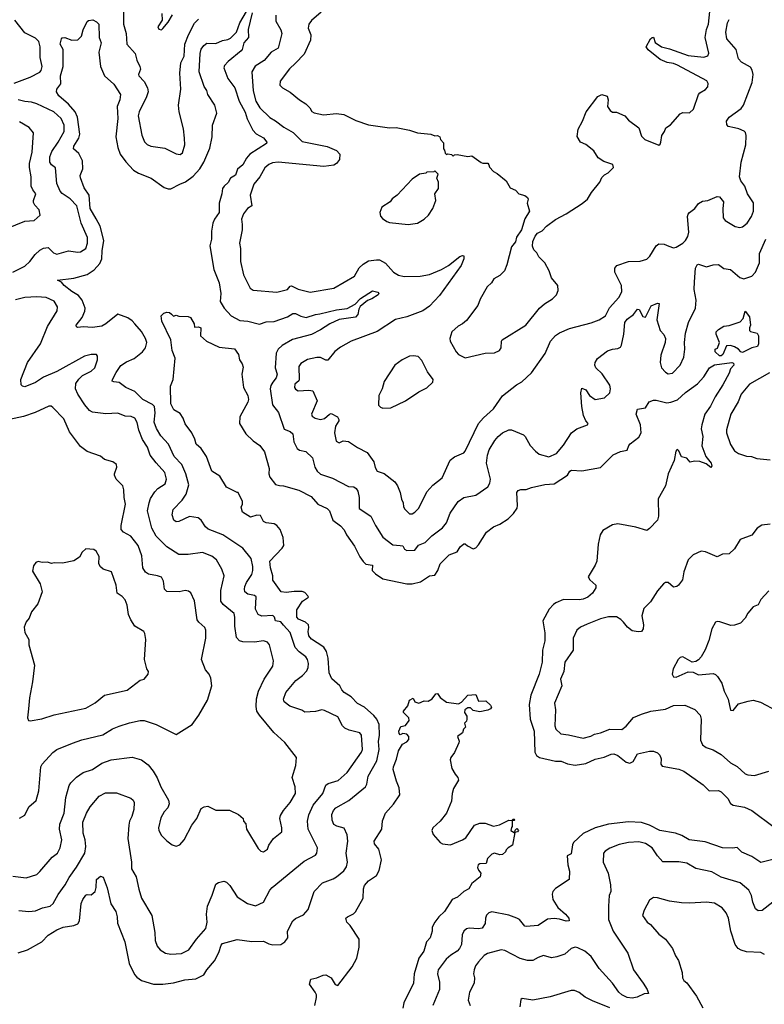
# Model space of a CAD drawing. Extents: x 1678431 to 1860718, y 384618 to 522882.
# Tile 431 of 473: x 1812176 to 1817790, y 466874 to 474299. Entities that reach past the tile are written whole.
import ezdxf

# ---------------------------------------------------------------- set-up
doc = ezdxf.new("R2010")
doc.units = 0

msp = doc.modelspace()

# ---------------------------------------------------------------- linework, layer by layer
at = {"layer": '0CON10XD'}
for points in [[(1813628.3, 467698.3), (1813655, 467781.2), (1813675, 467794), (1813715, 467803.3), (1813735, 467796.2), (1813760.3, 467770.3), (1813815, 467686), (1813894.3, 467634.3), (1813955, 467615.7), (1814015, 467643.8), (1814060.8, 467735), (1814080, 467755), (1814320.8, 467955), (1814405, 468000), (1814417, 468013), (1814422, 468055), (1814351.5, 468195), (1814346.7, 468255), (1814356.7, 468303.3), (1814389.6, 468375), (1814461.1, 468465), (1814483.2, 468526.8), (1814501.3, 468538.7), (1814577.2, 468562.8), (1814645, 468622.9), (1814753.6, 468775), (1814759.6, 468795), (1814754.2, 468905), (1814741.7, 468921.7), (1814661.1, 468941.1), (1814627.4, 468957.4), (1814610.8, 468975), (1814575, 469043.3), (1814475, 469090), (1814455, 469093.8), (1814405, 469081.2), (1814325, 469076.7), (1814302.5, 469092.5), (1814213.8, 469123.8), (1814169.2, 469155), (1814164.4, 469175), (1814182.2, 469225), (1814256.9, 469315), (1814308.1, 469355), (1814339.8, 469390.2), (1814351.5, 469415), (1814353.6, 469445), (1814346.5, 469475), (1814334.4, 469495), (1814282.6, 469532.6), (1814252.2, 469565), (1814215, 469678.6), (1814165, 469734.5), (1814145, 469759.5), (1814105.6, 469765.6), (1814096.4, 469795), (1814085, 469805.4), (1814002.2, 469802.2), (1813975, 469813.1), (1813954.7, 469854.7), (1813957.7, 469947.7), (1813945, 469957.9), (1813895, 469967.1), (1813874, 469984), (1813869.6, 470005), (1813873.8, 470025), (1813886.2, 470055), (1813925.4, 470115), (1813933.8, 470145), (1813933.8, 470175), (1813921.5, 470235), (1813859.4, 470315), (1813708.6, 470415), (1813597.4, 470457.4), (1813576.5, 470475), (1813543.1, 470525), (1813522.6, 470542.6), (1813455, 470552.7), (1813375, 470514.5), (1813355, 470513.5), (1813338.1, 470525), (1813325.4, 470565), (1813333.2, 470605), (1813401.1, 470675), (1813431.7, 470721.7), (1813450.7, 470790.7), (1813428.2, 470875), (1813398.9, 470945), (1813341.5, 471005), (1813298.8, 471098.8), (1813240.3, 471160.3), (1813207.4, 471217.4), (1813189.5, 471265), (1813197.8, 471335), (1813191.7, 471381.7), (1813177.5, 471397.5), (1813104, 471434), (1813045, 471496.5), (1812976.2, 471525), (1812925, 471564), (1812885, 471568), (1812874.3, 471574.3), (1812874.4, 471585), (1812902.4, 471637.6), (1812939.5, 471690.5), (1812980.9, 471719.1), (1813039.2, 471745), (1813101.9, 471795), (1813124.4, 471825), (1813133.3, 471865), (1813125.5, 471895), (1813095, 471948.6), (1813043.1, 472005), (1813025, 472027.1), (1812991.1, 472051.1), (1812915, 472078), (1812824.4, 472005), (1812795, 471988.4), (1812725, 471978.8), (1812655, 471982.9), (1812615, 471978.8), (1812605, 471983.3), (1812602, 471995), (1812647.3, 472052.7), (1812668.1, 472101.9), (1812668.5, 472125), (1812647.9, 472185), (1812619.3, 472219.3), (1812569.2, 472249.2), (1812511.4, 472295), (1812490.8, 472320.8), (1812460, 472335), (1812585, 472350.4), (1812685, 472378.8), (1812738.1, 472411.9), (1812779.7, 472460.3), (1812795.3, 472494.7), (1812796.4, 472555), (1812810.6, 472635), (1812782, 472742), (1812753.6, 472796.4), (1812706.5, 472875), (1812699.7, 472975), (1812660.8, 473030.9), (1812633.6, 473106.4), (1812632.9, 473125), (1812652.9, 473175), (1812648.2, 473235), (1812621.4, 473291.4), (1812582.5, 473325), (1812583.8, 473345), (1812622.5, 473405), (1812630.4, 473435), (1812612.9, 473565), (1812592.9, 473605), (1812543, 473663), (1812472, 473725), (1812453.9, 473756.1), (1812456.7, 473775), (1812485.4, 473814.6), (1812483.5, 473875), (1812504.4, 473945), (1812503.3, 474075), (1812480, 474115), (1812490, 474155), (1812496.7, 474163.3), (1812515, 474163.8), (1812570, 474145), (1812615, 474146.2), (1812640.8, 474175), (1812653.3, 474223.3), (1812683.3, 474285), (1812695, 474293.3), (1812727, 474297), (1812755, 474282.5), (1812772.5, 474265), (1812776, 474165), (1812790.8, 474125), (1812772.5, 474055), (1812784.4, 473945), (1812815.6, 473875), (1812885, 473812.5), (1812935.5, 473735), (1812931.3, 473695), (1812911.8, 473645), (1812915.4, 473555), (1812899.5, 473415), (1812915.4, 473335), (1812932.9, 473285), (1812975, 473227.5), (1813035, 473163.3), (1813071.5, 473141.5), (1813166.2, 473105), (1813265, 473033.5), (1813295, 473022.7), (1813315, 473022.7), (1813382.2, 473057.8), (1813425, 473076.4), (1813485, 473118.2), (1813533.2, 473175), (1813564.1, 473225), (1813610.4, 473329.6), (1813626.5, 473415), (1813629.4, 473505), (1813661.2, 473595), (1813647.7, 473655), (1813595.6, 473735), (1813587.1, 473765), (1813567.1, 473795), (1813528.5, 473905), (1813536.6, 474045), (1813545, 474075.8), (1813565, 474104.2), (1813587.9, 474122.1), (1813655, 474118.5), (1813705, 474142.9), (1813745, 474148.9), (1813765, 474160.6), (1813810, 474205), (1813835, 474275.8), (1813885, 474361.2)], [(1812959.6, 474355), (1812959.1, 474265), (1812977.9, 474195), (1812984.2, 474115), (1813047.5, 474045), (1813060, 473995), (1813082.5, 473945), (1813086, 473925), (1813071.2, 473885), (1813073.8, 473875), (1813113.8, 473833.8), (1813140.6, 473785), (1813143.3, 473755), (1813132.3, 473717.7), (1813075.5, 473605), (1813068.9, 473575), (1813097.4, 473427.4), (1813117.9, 473377.9), (1813137.9, 473357.9), (1813165, 473345.8), (1813270.5, 473330.5), (1813355, 473288.8), (1813385, 473283.8), (1813403.3, 473295), (1813420, 473355), (1813418.6, 473405), (1813411.4, 473475), (1813377.8, 473605), (1813374.4, 473655), (1813390, 473775), (1813384.4, 473895), (1813390.6, 473975), (1813415.3, 474024.7), (1813421.8, 474115), (1813447.5, 474185), (1813495, 474272.9), (1813525, 474302.2)], [(1813247.5, 474345), (1813250, 474295), (1813217.5, 474245), (1813225, 474227.5), (1813245, 474222.5), (1813255, 474232.5), (1813295, 474280), (1813327.1, 474335)], [(1813928.3, 474351.7), (1813898.6, 474225), (1813900, 474165), (1813865.6, 474125), (1813854.4, 474075.6), (1813846.9, 474065), (1813747.5, 473985), (1813721.2, 473955), (1813716, 473935), (1813745.5, 473855), (1813796.7, 473785), (1813830.2, 473685), (1813875, 473601.5), (1813891.2, 473551.2), (1813933.5, 473465), (1813958.5, 473438.5), (1814015, 473407.8), (1814039.2, 473375), (1814035.5, 473364.5), (1813910, 473285), (1813885.3, 473254.7), (1813859.1, 473205), (1813817.7, 473172.3), (1813802.3, 473127.7), (1813766.5, 473105), (1813748.3, 473071.7), (1813717.5, 473045), (1813704.7, 473025.3), (1813700.9, 472985), (1813680, 472915), (1813678.9, 472845), (1813643.6, 472795), (1813631.1, 472765), (1813621.8, 472705), (1813622.2, 472645), (1813608.5, 472595), (1813638.9, 472415), (1813680.6, 472315), (1813692.7, 472235), (1813688.5, 472175), (1813717.3, 472125), (1813771.2, 472065), (1813835, 472032), (1813896.6, 472026.6), (1813985, 472002.9), (1814035, 472020.6), (1814095, 472023.3), (1814195, 472058.2), (1814235, 472084.6), (1814255, 472084.6), (1814295, 472064.6), (1814335, 472053.6), (1814405, 472075.9), (1814439.5, 472080.5), (1814565, 472111.6), (1814645, 472120.9), (1814705.4, 472154.6), (1814745, 472196.4), (1814835, 472255.8), (1814876.7, 472245), (1814883.3, 472235), (1814878.8, 472225), (1814831.2, 472195), (1814797.1, 472182.9), (1814743.5, 472136.5), (1814732.5, 472117.5), (1814724.5, 472075), (1814707.1, 472055), (1814585, 472039.5), (1814513.4, 472006.6), (1814445, 471960.9), (1814375, 471925.4), (1814233.3, 471886.7), (1814155, 471841.8), (1814125, 471814.3), (1814110.4, 471785), (1814103.1, 471675), (1814117.1, 471625), (1814110.3, 471599.7), (1814083.8, 471566.2), (1814070, 471540), (1814065.4, 471514.6), (1814081.1, 471395), (1814128, 471338), (1814171.1, 471211.1), (1814215, 471193.1), (1814234.3, 471175), (1814242.5, 471115), (1814267.1, 471065), (1814285, 471053.1), (1814333.2, 471043.2), (1814382.5, 470995), (1814401.2, 470925), (1814420, 470895), (1814445, 470871.1), (1814535, 470840.8), (1814655, 470779.2), (1814695, 470775.6), (1814712, 470765), (1814726, 470745), (1814735.7, 470695), (1814735, 470614), (1814824, 470555), (1814859.4, 470485), (1814915, 470397.5), (1814989.7, 470339.7), (1815043.4, 470333.4), (1815065, 470330.8), (1815076.9, 470306.9), (1815095, 470297.1), (1815155, 470298.6), (1815183.4, 470336.6), (1815234, 470356), (1815283.3, 470406.7), (1815365, 470467.1), (1815395, 470506), (1815422.5, 470577.5), (1815482, 470665), (1815525, 470696.7), (1815615.6, 470714.4), (1815705, 470776.2), (1815720.8, 470805), (1815725.9, 470834.1), (1815696.1, 470955), (1815701.8, 471015), (1815715.3, 471054.7), (1815757.3, 471125), (1815782.9, 471157.1), (1815815, 471183.5), (1815865, 471205.7), (1815885, 471206.9), (1815975, 471167.5), (1815988, 471155), (1816025, 471088.8), (1816064, 471045), (1816093.8, 471023.8), (1816165, 471003.5), (1816222.4, 471027.6), (1816275, 471091.4), (1816336, 471185), (1816376.9, 471213.1), (1816457.5, 471245), (1816462.5, 471255), (1816443.9, 471273.9), (1816427.1, 471315), (1816413.6, 471383.6), (1816405.6, 471485), (1816415, 471520), (1816445, 471508), (1816472.5, 471465), (1816515, 471435.8), (1816585, 471447.8), (1816625.4, 471484.6), (1816630.6, 471515), (1816624.3, 471544.3), (1816568.2, 471628.2), (1816521.1, 471675), (1816512.9, 471695), (1816513.6, 471715), (1816531.9, 471745), (1816608.8, 471801.2), (1816645, 471814.6), (1816685, 471818.6), (1816705, 471828.8), (1816714.5, 471845.5), (1816731.9, 471928.1), (1816738.8, 472015), (1816755, 472041.4), (1816802.9, 472077.1), (1816835, 472116), (1816846.2, 472115), (1816875, 472061.2), (1816895, 472056.7), (1816938.3, 472141.7), (1816985, 472162.5), (1816998.3, 472158.3), (1816980.5, 472035), (1817004.5, 471955), (1817031.9, 471925), (1817044.3, 471895), (1817042.9, 471865), (1817010.4, 471769.6), (1817004.6, 471714.6), (1817014.4, 471675), (1817045, 471640), (1817065, 471627.5), (1817097.3, 471632.7), (1817156.4, 471695), (1817182.2, 471755), (1817191.9, 471815), (1817188.9, 471865), (1817196.7, 471935), (1817218.9, 472015), (1817272.2, 472125), (1817276.7, 472185), (1817261.6, 472265), (1817262.6, 472322.6), (1817270.4, 472425), (1817285, 472451.4), (1817295, 472456.9), (1817355, 472436), (1817405, 472450), (1817445, 472453.3), (1817484.2, 472424.2), (1817535, 472414.3), (1817605, 472355.7), (1817635, 472344.4), (1817695, 472364.3), (1817725, 472396.2), (1817753.3, 472465), (1817752.8, 472537.2), (1817802.5, 472645)], [(1814106.6, 474333.4), (1814108.1, 474288.1), (1814143.9, 474223.9), (1814153.3, 474195), (1814125.6, 474085), (1814071.4, 474055), (1814019.5, 473990.5), (1813951.9, 473948.1), (1813925.6, 473905), (1813936.4, 473763.6), (1813956, 473686), (1813985.6, 473635), (1814061.4, 473561.4), (1814105, 473535.7), (1814167.6, 473487.6), (1814237.6, 473447.6), (1814305, 473381.5), (1814495, 473341.8), (1814563.3, 473313.3), (1814590, 473285), (1814588.2, 473245), (1814565.5, 473215), (1814545, 473202.3), (1814468.3, 473191.7), (1814125, 473225.5), (1814081.4, 473218.6), (1814055, 473206.9), (1814025, 473182.5), (1813987.5, 473115), (1813941.6, 473058.4), (1813913.1, 472975), (1813927.3, 472895), (1813894, 472876), (1813864.4, 472835), (1813849.4, 472795), (1813854.4, 472754.4), (1813852.9, 472715), (1813833.2, 472613.2), (1813841.4, 472575), (1813841.4, 472475), (1813862.5, 472375), (1813912.9, 472275), (1813935, 472259.4), (1814115, 472245.5), (1814194.4, 472265.6), (1814215, 472290), (1814225, 472291.9), (1814275, 472268.1), (1814365, 472245.7), (1814545, 472274.4), (1814700.8, 472365), (1814735, 472428.6), (1814765, 472456.4), (1814805, 472480), (1814865, 472489.5), (1814887.6, 472487.6), (1814935, 472464.4), (1814995, 472395.6), (1815032, 472372), (1815075, 472363.1), (1815195, 472364.6), (1815265, 472377.1), (1815355, 472414.4), (1815409.2, 472445), (1815495, 472512.5), (1815515, 472520), (1815525, 472517.5), (1815525.7, 472495), (1815505.6, 472445), (1815340.9, 472219.1), (1815265, 472139.4), (1815215, 472104.4), (1815095, 472059.4), (1815010.6, 472039.4), (1814872, 471948), (1814675.5, 471874.5), (1814595, 471830), (1814552.8, 471797.2), (1814499.1, 471730.9), (1814485, 471731.2), (1814445, 471750.9), (1814415, 471752.2), (1814345, 471735.7), (1814295, 471707.5), (1814280.6, 471685), (1814283.5, 471585), (1814280, 471575), (1814249.5, 471550.5), (1814247.8, 471525), (1814255, 471512.9), (1814275, 471500.6), (1814355, 471506.5), (1814385, 471500), (1814419.5, 471425), (1814375.7, 471325), (1814380, 471310), (1814404.7, 471294.7), (1814445, 471285.4), (1814475, 471291.8), (1814512.9, 471325), (1814525, 471328.5), (1814572.9, 471305), (1814583.3, 471285), (1814582.2, 471275), (1814557.1, 471235), (1814550, 471185), (1814562.1, 471122.1), (1814585, 471108), (1814615, 471122.9), (1814655, 471118.6), (1814722.6, 471072.6), (1814796.7, 471035), (1814847.1, 470965), (1814855, 470922.5), (1814871.2, 470895), (1814925, 470876.7), (1815004.3, 470814.3), (1815024.5, 470784.5), (1815045, 470733.3), (1815053.8, 470683.8), (1815068.1, 470655), (1815070, 470625), (1815079.2, 470609.2), (1815115, 470573.8), (1815135, 470574), (1815155, 470586), (1815185, 470616.7), (1815245, 470738.8), (1815291.1, 470788.9), (1815360.8, 470845), (1815421.7, 470978.3), (1815455, 471004), (1815525, 471033.8), (1815535.5, 471044.5), (1815635.8, 471255), (1815672.8, 471297.2), (1815748, 471365), (1815816.7, 471463.3), (1815921.2, 471545), (1815961.7, 471568.3), (1816034, 471635), (1816138.3, 471781.7), (1816177.1, 471875), (1816215, 471917.1), (1816245, 471936.9), (1816320.2, 471969.8), (1816485, 472013.1), (1816545, 472036.5), (1816592.2, 472065), (1816623.7, 472126.3), (1816692.2, 472205), (1816715, 472247.5), (1816712.9, 472295), (1816664.2, 472395.8), (1816664.3, 472425), (1816678.8, 472445), (1816765, 472476.9), (1816855, 472478.1), (1816905, 472494.2), (1816928, 472515), (1816975, 472593.3), (1816995, 472608), (1817033.9, 472606.1), (1817071.2, 472591.2), (1817105, 472578.8), (1817125, 472584.2), (1817176.2, 472615), (1817196, 472635), (1817214, 472665), (1817222.3, 472697.7), (1817210, 472815), (1817215, 472832.5), (1817225, 472846.2), (1817267.5, 472875), (1817295, 472912.5), (1817325, 472930), (1817365, 472936.7), (1817435, 472966.7), (1817453, 472963), (1817483.3, 472925), (1817476.4, 472873.6), (1817480, 472805), (1817494.6, 472784.6), (1817570.7, 472740.7), (1817605, 472732.5), (1817625, 472738), (1817661.4, 472765), (1817693.1, 472815), (1817707.5, 472855), (1817708, 472918), (1817663.8, 472985), (1817644, 473045), (1817614, 473085), (1817604, 473115), (1817614.5, 473225.5), (1817650, 473355), (1817653.8, 473425), (1817648, 473448), (1817638.3, 473458.3), (1817597, 473477), (1817565, 473482.9), (1817518.8, 473495), (1817508.1, 473508.1), (1817504.4, 473535), (1817525, 473564.2), (1817615, 473630), (1817633.5, 473655), (1817697.9, 473825), (1817706.9, 473885), (1817699.1, 473919.1), (1817685, 473941.9), (1817619.1, 473979.1), (1817596, 474005), (1817577.1, 474075), (1817508.2, 474155), (1817501.1, 474205), (1817511.8, 474275), (1817525, 474300)], [(1814450, 474355), (1814376.8, 474293.2), (1814355.8, 474265), (1814350.6, 474235), (1814370, 474185), (1814367.5, 474145), (1814321.5, 474038.5), (1814255, 473971.5), (1814210.6, 473929.4), (1814140, 473835), (1814137.5, 473805), (1814156.2, 473785), (1814215, 473752.5), (1814285, 473694.5), (1814334.3, 473665), (1814364.2, 473635), (1814378.1, 473608.1), (1814395, 473595.8), (1814467.3, 473582.7), (1814565, 473592.9), (1814620, 473585), (1814709.7, 473539.7), (1814805, 473505.8), (1814965, 473484.2), (1815015, 473485.8), (1815115.6, 473465.6), (1815175, 473446.2), (1815275, 473436.7), (1815305, 473422.5), (1815325, 473426.7), (1815343.3, 473415), (1815347.5, 473395), (1815371.7, 473371.7), (1815372.5, 473325), (1815380, 473315), (1815383, 473293), (1815393, 473283), (1815405, 473287.5), (1815431.7, 473281.7), (1815445, 473270), (1815455, 473280), (1815475, 473282.5), (1815555, 473267.5), (1815585, 473272.5), (1815655, 473222.5), (1815667, 473217), (1815705, 473217.5), (1815712.5, 473205), (1815717.5, 473187.5), (1815747.5, 473155), (1815775, 473140), (1815843.3, 473085), (1815875, 473032.5), (1815915, 473012.5), (1815940, 472985), (1815985, 472973.3), (1816005, 472957.5), (1816008.8, 472945), (1816002.5, 472915), (1816018.8, 472855), (1815985, 472797.5), (1815960, 472715), (1815921.7, 472658.3), (1815913.3, 472625), (1815884.4, 472585.6), (1815848.3, 472451.7), (1815830, 472405), (1815795, 472370), (1815751.2, 472345), (1815732, 472315), (1815701.2, 472285), (1815647.3, 472192.7), (1815631.2, 472145), (1815545, 472030), (1815515, 472005.7), (1815481.1, 471988.9), (1815434.2, 471945), (1815418, 471895), (1815420.8, 471875), (1815466, 471795), (1815485, 471773.8), (1815508.3, 471761.7), (1815535, 471750), (1815685, 471783.8), (1815755, 471786.7), (1815792.5, 471805), (1815806.7, 471825), (1815807.5, 471875), (1815814.1, 471885.9), (1815991.2, 471995), (1816095, 472124), (1816132.7, 472157.3), (1816192.5, 472195), (1816222.5, 472225), (1816237, 472257), (1816233.3, 472295), (1816185, 472352.5), (1816168.8, 472405), (1816136, 472465), (1816090.5, 472510.5), (1816075, 472540), (1816051.2, 472565), (1816041.2, 472591.2), (1816044.2, 472625.8), (1816063, 472667), (1816080.9, 472689.1), (1816115, 472708), (1816148, 472742), (1816216.8, 472793.2), (1816295, 472834.2), (1816417.2, 472912.8), (1816456, 472945), (1816486, 472995), (1816548.8, 473075), (1816565, 473110), (1816585, 473130), (1816612.5, 473145), (1816653.3, 473185), (1816648.3, 473208.3), (1816580.5, 473230.5), (1816538.3, 473258.3), (1816505, 473310), (1816445, 473358.8), (1816405, 473376.7), (1816378.8, 473418.8), (1816387, 473473), (1816420, 473535), (1816446.4, 473603.6), (1816535, 473720), (1816565, 473736.2), (1816605, 473722.5), (1816613.3, 473695), (1816607.5, 473645), (1816627.5, 473615), (1816645, 473601.2), (1816675, 473601.2), (1816737.5, 473575), (1816765, 473541.2), (1816843, 473483), (1816865, 473420), (1816890, 473395), (1816995, 473352.5), (1817005, 473360), (1817010, 473375), (1817016.7, 473425), (1817037.5, 473455), (1817047, 473483), (1817083.9, 473506.1), (1817155, 473590), (1817175, 473598.8), (1817225, 473597.5), (1817257.5, 473625), (1817294, 473736)], [(1817294, 473736), (1817305, 473748.8), (1817346.8, 473773.2), (1817365, 473793.3), (1817367.3, 473817.3), (1817357.5, 473837.5), (1817136.3, 473956.3), (1817105, 473968.6), (1817056.8, 473976.8), (1817005, 473998), (1816915, 474072.5), (1816900, 474095), (1816932.5, 474155), (1816943.9, 474166.1), (1816955, 474167.5), (1816967, 474127), (1817014.2, 474094.2), (1817075, 474080), (1817215, 474028.1), (1817335, 474016.7), (1817365, 474026), (1817372.9, 474047.1), (1817343.5, 474165), (1817353.8, 474225), (1817369.5, 474265), (1817378.9, 474361.1)], [(1812135, 473820.4), (1812255, 473865.5), (1812326.5, 473903.5), (1812336.7, 473915), (1812344.5, 473945), (1812331.3, 474015), (1812330.8, 474095), (1812319.4, 474135), (1812295, 474160), (1812215, 474199.2), (1812138.9, 474295)], [(1812124.7, 472395.3), (1812215, 472440.9), (1812251.1, 472475), (1812292.3, 472527.7), (1812328, 472562), (1812355, 472577.5), (1812390.3, 472580.3), (1812431.9, 472541.9), (1812455, 472531.5), (1812545, 472556.1), (1812615, 472545.5), (1812635, 472548.2), (1812673.3, 472575), (1812687.6, 472615), (1812686.7, 472656.7), (1812640, 472765), (1812606.2, 472895), (1812557.6, 472947.6), (1812495, 472989.2), (1812480.8, 473005), (1812454.6, 473065), (1812445, 473183.3), (1812415, 473205.8), (1812402.2, 473225), (1812403.5, 473265), (1812417.1, 473305), (1812466.8, 473375), (1812510.8, 473455), (1812511.1, 473505), (1812487.9, 473555), (1812433.1, 473605), (1812305, 473664.7), (1812265, 473677.6), (1812215, 473682.3), (1812165, 473695.3)], [(1812079.2, 472725), (1812215, 472780), (1812285, 472784.2), (1812331.2, 472825), (1812323.8, 472865), (1812290.5, 472900.5), (1812280.9, 472920.9), (1812280, 472935), (1812297.1, 472985), (1812274.4, 473015), (1812261.2, 473045), (1812261.8, 473115), (1812248.9, 473185), (1812250.4, 473215), (1812270.9, 473299.1), (1812280.8, 473445), (1812246.2, 473485), (1812175, 473529.2)], [(1815105, 472756), (1815175, 472764.2), (1815225, 472793.8), (1815258, 472825), (1815290, 472875), (1815313.3, 472935), (1815306.7, 472985), (1815332.5, 473025), (1815332.5, 473075), (1815320, 473105), (1815330, 473135), (1815305, 473160), (1815297.5, 473152.5), (1815245, 473150), (1815237, 473143), (1815190, 473135), (1815135, 473097.5), (1815022.5, 472975), (1814985, 472947.5), (1814970, 472925), (1814907.5, 472885), (1814892.5, 472845), (1814896.4, 472816.4), (1814910.7, 472800.7), (1814945, 472776.7), (1814965, 472770), (1815105, 472756)], [(1812125, 467840), (1812225, 467829.2), (1812305, 467852), (1812328.8, 467875), (1812421.4, 467985), (1812460, 468015), (1812482.2, 468055), (1812494.5, 468115), (1812476.5, 468195), (1812477.6, 468232.4), (1812510, 468315), (1812524.4, 468435), (1812548.6, 468525), (1812560.8, 468545), (1812604, 468586), (1812655, 468622.5), (1812723.8, 468645), (1812795, 468691.9), (1812865, 468717.1), (1813025, 468737.5), (1813095, 468717.1), (1813145, 468680), (1813181.7, 468631.7), (1813211.4, 468581.4), (1813239.4, 468515), (1813298.9, 468415), (1813302.5, 468385), (1813293.7, 468356.3), (1813265.6, 468325), (1813238.9, 468281.1), (1813223.1, 468205), (1813224.3, 468185), (1813245, 468146.2), (1813285, 468107.1), (1813325, 468077.1), (1813355, 468068.1), (1813384.3, 468075.7), (1813415.8, 468115), (1813472.5, 468225), (1813511.4, 468275), (1813545, 468350), (1813565.9, 468364.1), (1813595, 468368.1), (1813655, 468337.5), (1813758.3, 468338.3), (1813826.4, 468306.4), (1813860, 468275), (1813863.3, 468255), (1813880, 468235), (1813886.2, 468195), (1813975, 468048.8), (1813995, 468028.8), (1814015, 468024), (1814044, 468045), (1814054.5, 468075.5), (1814090, 468125), (1814152, 468175), (1814153.3, 468205), (1814138.2, 468275), (1814141.4, 468298.6), (1814165, 468335.8), (1814215.6, 468395), (1814254.4, 468465), (1814253.3, 468513.3), (1814230, 468585), (1814258, 468675), (1814262, 468735), (1814175, 468849.2), (1814093.1, 468923.1), (1813984.1, 469054.1), (1813964.4, 469085), (1813959.3, 469119.3), (1813962.2, 469177.8), (1813977.3, 469235), (1814018.1, 469325), (1814084.3, 469425), (1814090.6, 469465), (1814058.1, 469585), (1814045, 469606), (1814015, 469615.6), (1813945, 469604.6), (1813858.3, 469608.3), (1813832, 469615), (1813810.6, 469640.6), (1813797.9, 469725), (1813798.5, 469795), (1813792.4, 469822.4), (1813710.5, 469890.5), (1813693.5, 469915), (1813691.8, 469995), (1813716.9, 470105), (1813699.4, 470155), (1813660, 470225), (1813625, 470253.1), (1813555, 470280.5), (1813445, 470265.6), (1813375, 470267.1), (1813284.6, 470324.6), (1813205, 470404.4), (1813172.7, 470465), (1813140, 470595), (1813151.5, 470655), (1813162.6, 470687.4), (1813195, 470740), (1813218, 470765), (1813271.9, 470798.1), (1813282.2, 470835), (1813271.1, 470885), (1813205, 470957.1), (1813158.9, 471015), (1813140.6, 471075), (1813102.8, 471132.8), (1813074.7, 471204.7), (1813062.2, 471262.2), (1813043.4, 471293.4), (1813016.7, 471306.7), (1812970.2, 471310.2), (1812915, 471332.9), (1812825, 471326.2), (1812725, 471338.6), (1812702.8, 471352.8), (1812666.9, 471395), (1812614.3, 471475), (1812596, 471515), (1812599.2, 471555), (1812621.4, 471588.6), (1812649.2, 471615), (1812715, 471649.5), (1812743.3, 471675), (1812763.1, 471735), (1812762, 471762), (1812755, 471773.3), (1812715, 471774.4), (1812665, 471761.1), (1812455, 471645.5), (1812355, 471602.5), (1812295, 471563.1), (1812215, 471531.2), (1812195.8, 471535.8), (1812185.7, 471545.7), (1812184.4, 471585), (1812235.6, 471715), (1812333.3, 471855), (1812385.3, 471984.7), (1812457.5, 472105), (1812461.1, 472135), (1812435, 472176.7), (1812375, 472203.8), (1812305, 472209.6), (1812215, 472203.8), (1812145, 472187.9)], [(1812165, 467262.9), (1812235, 467284.3), (1812342, 467345), (1812391.4, 467395), (1812455, 467435.6), (1812503.7, 467456.3), (1812585, 467468.6), (1812615, 467482), (1812626.5, 467505), (1812639.2, 467635), (1812650.8, 467665), (1812675, 467696.7), (1812685, 467702.5), (1812715, 467700), (1812745, 467723.8), (1812753.1, 467755), (1812754.2, 467815), (1812785, 467840), (1812805, 467832.5), (1812835, 467752.5), (1812862.9, 467632.9), (1812900.6, 467575), (1812911.4, 467535), (1812913.3, 467485), (1812969.4, 467345), (1813001.7, 467181.7), (1813040.2, 467100.2), (1813058.7, 467078.7), (1813095, 467053.1), (1813185, 467025.6), (1813254.5, 467025.5), (1813335, 467035.5), (1813422.2, 467057.8), (1813502.8, 467067.2), (1813565, 467096), (1813587.5, 467135), (1813645, 467203.3), (1813677.9, 467265), (1813695, 467321.2), (1813705, 467332.9), (1813815, 467364.2), (1813925, 467347.5), (1814015, 467351.1), (1814055, 467330), (1814085, 467321.9), (1814145, 467325.8), (1814176.2, 467345), (1814198, 467375), (1814196, 467425), (1814235, 467503.3), (1814255, 467521.2), (1814315, 467550), (1814351.2, 467588.8), (1814395, 467724), (1814459.1, 467790.9), (1814539.8, 467820.2), (1814565, 467835.5), (1814618.9, 467881.1), (1814639.2, 467910.8), (1814648.4, 467945), (1814637.6, 468015), (1814649.4, 468105), (1814645, 468151.2), (1814621.4, 468201.4), (1814568, 468218), (1814545, 468230.8), (1814532.7, 468262.7), (1814530, 468305), (1814541.5, 468335), (1814560, 468355), (1814657.7, 468412.3), (1814784.4, 468515), (1814794.4, 468535), (1814802.3, 468595), (1814869.3, 468710.7), (1814887, 468795), (1814881.9, 468855), (1814888.1, 468905), (1814886.5, 468985), (1814868.5, 469025), (1814845, 469052.3), (1814775, 469114.4), (1814722.4, 469142.4), (1814675, 469192.5), (1814622.9, 469225), (1814604, 469245), (1814588.8, 469275), (1814528.3, 469328.3), (1814509.4, 469375), (1814502.7, 469485), (1814490, 469535), (1814468.5, 469568.5), (1814419.3, 469599.3), (1814375, 469626.9), (1814355, 469654), (1814350, 469685), (1814357.1, 469715), (1814354.3, 469735), (1814331.4, 469755), (1814278.8, 469778.8), (1814264.4, 469795), (1814265, 469850), (1814308.6, 469915), (1814353.3, 469945), (1814348, 469955), (1814325, 469979.4), (1814305, 469986.5), (1814245, 469987.9), (1814185, 469980), (1814147.5, 469985), (1814085, 470072.5), (1814084.2, 470105), (1814065.7, 470165), (1814061.9, 470215), (1814155, 470314.2), (1814166.5, 470335), (1814162.2, 470395), (1814139.5, 470455), (1814114.2, 470485), (1814095, 470497.5), (1814035, 470504.2), (1814015, 470514), (1813990.6, 470560.6), (1813965, 470563.1), (1813915, 470547.5), (1813856.7, 470585), (1813846.7, 470623.3), (1813856.7, 470645), (1813856.7, 470665), (1813823.3, 470733.3), (1813815, 470734), (1813734.8, 470774.8), (1813685, 470856.9), (1813624.5, 470894.5), (1813585.3, 471005.2), (1813544.4, 471065), (1813507.5, 471097.5), (1813497.5, 471135), (1813473.1, 471185), (1813422.4, 471252.4), (1813409.5, 471295), (1813385, 471328.6), (1813338, 471358), (1813315, 471401.2), (1813312.7, 471535), (1813331.9, 471585), (1813347.6, 471747.6), (1813325.6, 471805), (1813315.6, 471885), (1813246.7, 472025), (1813242.5, 472065), (1813262.5, 472085), (1813285, 472093.8), (1813305, 472090), (1813319.3, 472079.3), (1813335, 472062.5), (1813355, 472070), (1813375, 472062.5), (1813445, 472060), (1813463.6, 472053.6), (1813492.5, 472005), (1813495, 471980), (1813525, 471983.3), (1813542.5, 471975), (1813540, 471915), (1813583.8, 471873.8), (1813679.8, 471829.8), (1813795, 471817.5), (1813826.2, 471775), (1813832, 471735), (1813853.8, 471703.8), (1813859.7, 471679.7), (1813851.1, 471625), (1813862.5, 471525), (1813896.3, 471466.3), (1813902.2, 471435), (1813896.9, 471415), (1813835.6, 471305), (1813833.4, 471253.4), (1813881.9, 471175), (1813935, 471123.5), (1813987.2, 471087.2), (1814020.4, 471040.4), (1814057.8, 470915), (1814055.5, 470875), (1814060.7, 470850.7), (1814103.6, 470793.6), (1814135.8, 470785.8), (1814165, 470784.4), (1814280.9, 470750.9), (1814373, 470703), (1814424, 470645), (1814495, 470614), (1814510.8, 470595), (1814537.1, 470525), (1814593.7, 470483.7), (1814623.2, 470453.2), (1814640.8, 470415), (1814700.2, 470330.2), (1814739.5, 470249.5), (1814765, 470212.5), (1814785, 470193.6), (1814836, 470186), (1814834.2, 470145), (1814859.7, 470119.7), (1814913.4, 470083.4), (1815095.9, 470045.9), (1815135, 470046), (1815198.8, 470061.2), (1815265, 470104.2), (1815305, 470111.2), (1815329.4, 470145), (1815345.7, 470195), (1815415, 470264.4), (1815435, 470272.2), (1815475, 470286.2), (1815496.7, 470325), (1815525, 470347.5), (1815535, 470347.5), (1815551.7, 470331.7), (1815595, 470308.8), (1815615, 470316), (1815635, 470338), (1815695, 470435.7), (1815748, 470475), (1815795.4, 470494.6), (1815860, 470535), (1815900, 470575), (1815925.5, 470615), (1815930, 470635), (1815924.2, 470735), (1815935, 470750), (1815955, 470757.1), (1815995, 470756), (1816035, 470771.4), (1816135, 470793.1), (1816205, 470800), (1816305.5, 470864.5), (1816324, 470895), (1816337.3, 470902.7), (1816415, 470898.2), (1816555, 470921.9), (1816651.4, 471018.6), (1816705, 471043.1), (1816755.8, 471054.2), (1816767.5, 471087.5), (1816778.3, 471101.7), (1816845, 471150), (1816862.1, 471185), (1816855.5, 471245), (1816823.1, 471325), (1816835, 471361.2), (1816895, 471373.3), (1816922.5, 471417.5), (1816955, 471430), (1816975, 471430.8), (1817055, 471409.6), (1817085.9, 471414.1), (1817135, 471433.5), (1817195, 471488.8), (1817287, 471553), (1817333.3, 471606.7), (1817376.9, 471675), (1817415, 471697.8), (1817545, 471712.9), (1817558.6, 471708.6), (1817559.2, 471695), (1817535, 471666.7), (1817525.4, 471634.6), (1817478.1, 471545), (1817420, 471455), (1817383.3, 471385), (1817341.1, 471325), (1817318.5, 471245)], [(1817465, 471763.8), (1817452.5, 471765), (1817420, 471795), (1817420, 471815), (1817438.3, 471821.7), (1817452.5, 471865), (1817427.7, 471927.7), (1817427.5, 471945), (1817445, 471964), (1817485, 471988), (1817525, 471993.3), (1817608.8, 472021.2), (1817630, 472045), (1817645, 472100), (1817679.3, 472059.3), (1817686.7, 471995), (1817677.5, 471975), (1817677.5, 471955), (1817685, 471947.5), (1817735.8, 471935.8), (1817746.4, 471916.4), (1817746, 471855), (1817738.8, 471835), (1817695, 471824), (1817625, 471790), (1817612, 471795), (1817595.8, 471815.8), (1817565, 471832.5), (1817535, 471842.5), (1817505, 471840), (1817476.7, 471775), (1817465, 471763.8)], [(1814915, 471370), (1814975, 471371.2), (1815085, 471426), (1815185.8, 471494.2), (1815245, 471522), (1815291.2, 471565), (1815293.3, 471585), (1815250.8, 471645), (1815208, 471728), (1815179.4, 471759.4), (1815145.6, 471765.6), (1815115, 471761.4), (1815058.8, 471735), (1815005, 471693.3), (1814925, 471570), (1814910, 471515), (1814884, 471465), (1814882, 471392), (1814896.4, 471376.4), (1814915, 471370)], [(1817830, 471635), (1817678.3, 471551.7), (1817615.5, 471475), (1817592.2, 471417.8), (1817537.8, 471325), (1817505, 471207.5), (1817504.5, 471185), (1817535.6, 471095), (1817565, 471049.2), (1817595, 471028.1), (1817655, 471006.9), (1817694.4, 471005.6), (1817735, 470990.5), (1817835, 470980)], [(1812175, 468278), (1812215, 468300), (1812245, 468363.3), (1812299.1, 468410.9), (1812320, 468485), (1812335.6, 468665), (1812345, 468686), (1812425, 468774.2), (1812455, 468795.7), (1812575, 468844.3), (1812645, 468868.6), (1812803.7, 468906.3), (1812875, 468950.5), (1812925, 468972.9), (1813005, 468997.5), (1813085, 469014.5), (1813114.5, 469014.5), (1813205.5, 468985.5), (1813355, 468910), (1813475.9, 468984.1), (1813525.8, 469054.2), (1813592.7, 469167.3), (1813623.8, 469275), (1813616.2, 469335), (1813603.8, 469365), (1813575.8, 469395.8), (1813545.8, 469475), (1813578.1, 469635), (1813580, 469695), (1813570.8, 469715), (1813525.8, 469755), (1813514.5, 469774.5), (1813495, 469917.5), (1813466.8, 469976.8), (1813449.5, 469989.5), (1813424.1, 469994.1), (1813377.5, 469985), (1813285, 469986.2), (1813268, 470005), (1813261.2, 470065), (1813244.2, 470094.2), (1813215, 470105.6), (1813147.9, 470117.9), (1813123.7, 470133.7), (1813103.3, 470165), (1813097.5, 470255), (1813068.9, 470335), (1813014.7, 470404.7), (1812957.5, 470435), (1812941.1, 470455), (1812940.4, 470485), (1812973.3, 470645), (1812963.1, 470695), (1812961.4, 470755), (1812953.1, 470783.1), (1812903.8, 470835), (1812891.2, 470865), (1812890, 470875), (1812908.8, 470925), (1812906.7, 470945), (1812877.5, 470965), (1812815, 470983.8), (1812785, 471008), (1812685, 471043.8), (1812635, 471080), (1812552.4, 471192.4), (1812508.9, 471288.9), (1812425, 471376), (1812414.3, 471384.3), (1812395.8, 471385.8), (1812293.7, 471336.3), (1812205, 471307.5), (1812025, 471268.5)], [(1817318.5, 471245), (1817313.3, 471215), (1817325.7, 471155), (1817318.8, 471085), (1817350, 471005), (1817390, 470955), (1817393.3, 470935), (1817386.7, 470923.3), (1817350.7, 470950.7), (1817305, 470967.5), (1817265, 470970), (1817231.7, 470961.7), (1817205, 470992.5), (1817165, 471002.5), (1817145, 471047.5), (1817135, 471057.5), (1817130, 471055), (1817123.6, 471046.4), (1817110, 470975), (1817064.3, 470875), (1817046, 470785), (1816990, 470685), (1816991.4, 470555), (1816984, 470525), (1816925, 470461.2), (1816905, 470448), (1816821.4, 470471.4), (1816685, 470498.1), (1816645, 470490), (1816572.8, 470447.2), (1816551.9, 470415), (1816537.5, 470345), (1816527.1, 470215), (1816516.1, 470186.1), (1816461.7, 470098.3), (1816474, 470075), (1816520, 470035), (1816520, 470015), (1816495.5, 469974.5), (1816460.8, 469945), (1816425, 469928.5), (1816395, 469923.5), (1816275, 469926.4), (1816218, 469902), (1816199.5, 469890.5), (1816168, 469855), (1816120.8, 469765), (1816134.5, 469675), (1816135.5, 469615), (1816116.9, 469545), (1816114.4, 469455), (1816092.9, 469365), (1816029.5, 469205), (1816016.7, 469135), (1816024.4, 469025), (1816054.5, 468935), (1816059.4, 468775), (1816071.3, 468751.3), (1816095, 468735.7), (1816215, 468708.9), (1816258.7, 468708.7), (1816305, 468687.8), (1816365, 468677.8), (1816445, 468689.2), (1816515, 468722.2), (1816583, 468737), (1816635, 468761.9), (1816655, 468764.4), (1816685, 468750), (1816749.8, 468699.8), (1816775, 468692.5), (1816802.5, 468705), (1816835, 468763.3), (1816925, 468784.2), (1816955, 468782.9), (1816985, 468770.8), (1817003.2, 468753.2), (1817011.4, 468725), (1817009.2, 468685), (1817019.4, 468669.4), (1817145, 468648.1), (1817182.4, 468632.4), (1817328.3, 468528.3), (1817375, 468484), (1817445, 468485.7), (1817465, 468477.1), (1817515.4, 468425.4), (1817535, 468389.2), (1817556.2, 468375), (1817640.5, 468360.5), (1817696.7, 468335), (1817865, 468210)], [(1817835, 470496.2), (1817772.6, 470487.4), (1817735.6, 470464.4), (1817695, 470412), (1817609.4, 470380.6), (1817565, 470310), (1817525, 470271.2), (1817475, 470268.8), (1817435, 470248), (1817346.4, 470286.4), (1817315, 470290.5), (1817254, 470265), (1817217.1, 470225), (1817184.2, 470135), (1817173.9, 470076.1), (1817143.9, 470036.1), (1817130, 470025), (1817105, 470021.2), (1817066.4, 470056.4), (1817045, 470054), (1817031.2, 470045), (1816985, 469991.2), (1816931.3, 469908.7), (1816881.3, 469858.7), (1816865.6, 469805), (1816879.1, 469735), (1816875.6, 469705), (1816865, 469686.2), (1816838.1, 469681.9), (1816795, 469691.9), (1816758.1, 469718.1), (1816728.9, 469755), (1816707.3, 469777.3), (1816675, 469795.5), (1816615, 469796.4), (1816555, 469781.1), (1816455, 469741.4), (1816405, 469718.6), (1816375.5, 469694.5), (1816350, 469635), (1816349.1, 469545), (1816285.5, 469455), (1816279.2, 469385), (1816254.1, 469325), (1816262.5, 469275), (1816207.1, 469145), (1816216.8, 469095), (1816210, 468975), (1816219.3, 468949.3), (1816255, 468912.9), (1816315, 468906.7), (1816425, 468881.9), (1816483.3, 468896.7), (1816509.1, 468910.9), (1816555, 468920.6), (1816625, 468948.5), (1816715, 468947.8), (1816747.8, 468972.3), (1816805, 469037.8), (1816865, 469062.9), (1816935, 469085.7), (1817045, 469100.8), (1817105, 469126.7), (1817189.7, 469129.7), (1817267.1, 469097.1), (1817305.8, 469055), (1817312.9, 469025), (1817307.9, 468865), (1817325, 468831.4), (1817350.7, 468810.7), (1817405, 468794.3), (1817465, 468757.5), (1817535, 468695.6), (1817585, 468668.9), (1817645, 468613.5), (1817665, 468604.5), (1817715, 468600), (1817825, 468632.5)], [(1812255, 469012.5), (1812342.7, 469027.3), (1812435, 469056.9), (1812675, 469107.1), (1812745, 469148), (1812815, 469205.7), (1812985, 469242.5), (1813085, 469318.8), (1813115, 469326.7), (1813143.3, 469365), (1813146.2, 469385), (1813134.2, 469404.2), (1813115.8, 469475), (1813127.1, 469625), (1813120.5, 469670.5), (1813112.5, 469685), (1813045, 469726.7), (1813015, 469772.5), (1812996.7, 469815), (1812985.8, 469885), (1812971.2, 469925), (1812949.1, 469949.1), (1812911.2, 469975), (1812902.5, 470035), (1812868.8, 470135), (1812806.1, 470156.1), (1812785, 470172.5), (1812773.3, 470195), (1812775, 470250), (1812751.7, 470291.7), (1812735, 470303.3), (1812675, 470310), (1812647.5, 470285), (1812627.5, 470245), (1812585, 470217.5), (1812499.5, 470200.5), (1812436.4, 470203.6), (1812415, 470198), (1812385, 470208.8), (1812346.4, 470206.4), (1812315, 470213.3), (1812297.5, 470205), (1812278.8, 470181.2), (1812271.2, 470141.2), (1812330, 470045), (1812345.8, 469985), (1812312.5, 469895), (1812264, 469835), (1812246, 469785), (1812225, 469757.5), (1812210.5, 469719.5), (1812215, 469677.5), (1812243.9, 469626.1), (1812244.3, 469585), (1812287.3, 469432.7), (1812272.5, 469305), (1812248.6, 469185), (1812243.3, 469103.3), (1812233.9, 469033.9), (1812242.5, 469015), (1812255, 469012.5)], [(1817825, 469992.5), (1817763.2, 469926.8), (1817745, 469887.5), (1817705, 469872.5), (1817665, 469823.8), (1817645.7, 469785), (1817610.9, 469749.1), (1817565, 469732.9), (1817538.3, 469731.7), (1817455, 469759.4), (1817435, 469762), (1817423.4, 469756.6), (1817394.7, 469705.3), (1817371.9, 469618.1), (1817345, 469548), (1817315.3, 469494.7), (1817295, 469471.9), (1817275, 469460), (1817245, 469455.6), (1817175, 469493.8), (1817155, 469488.8), (1817140, 469475), (1817104.2, 469405), (1817096.2, 469365), (1817104.3, 469344.3), (1817125, 469342.5), (1817215, 469380.8), (1817255, 469380), (1817295, 469359.6), (1817405, 469370), (1817422.6, 469362.6), (1817437.1, 469347.1), (1817468.9, 469295), (1817486.3, 469236.3), (1817518.6, 469175), (1817535, 469092.5), (1817555, 469090), (1817595, 469140), (1817668.8, 469161.2), (1817705, 469167.5), (1817762.1, 469152.1), (1817885, 469088.5)], [(1814401.1, 466865), (1814413.3, 466925), (1814413.1, 466945), (1814404.4, 466965), (1814361.2, 467025), (1814370, 467065), (1814417, 467073), (1814465, 467094), (1814485, 467096.7), (1814525, 467073.3), (1814555, 467023.3), (1814575, 467016.7), (1814682.7, 467157.3), (1814716.9, 467223.1), (1814734.5, 467304.5), (1814735.4, 467365), (1814668, 467468), (1814642.9, 467495), (1814636, 467524), (1814646.7, 467535), (1814693.6, 467556.4), (1814708, 467572), (1814765.6, 467675), (1814767.5, 467745), (1814775, 467770.6), (1814805, 467805.5), (1814867.1, 467845), (1814887.1, 467882.9), (1814904.4, 467965), (1814882.5, 468045), (1814851.2, 468085), (1814848.8, 468105), (1814906.7, 468195), (1814911.7, 468258.3), (1814932.9, 468315), (1814995, 468384.2), (1815041.4, 468455), (1815037.9, 468507.9), (1815015.9, 468555.9), (1814992.5, 468645), (1814994.4, 468665), (1815016.9, 468723.1), (1815033.1, 468785), (1815063, 468837), (1815095, 468852.5), (1815109.3, 468870.7), (1815108.8, 468895), (1815095, 468911.2), (1815065, 468916.2), (1815045, 468907.5), (1815036.4, 468916.4), (1815034.2, 468934.2), (1815050, 468970), (1815085, 468976.7), (1815111.2, 469015), (1815110, 469035), (1815070, 469075), (1815070, 469085), (1815102.5, 469125), (1815115, 469167.5), (1815141.7, 469181.7), (1815155.6, 469155.6), (1815185, 469144), (1815225, 469162.5), (1815255, 469160), (1815285, 469177.5), (1815313.6, 469216.4), (1815325, 469217.5), (1815347.3, 469187.3), (1815395, 469154), (1815485, 469140), (1815507.7, 469152.3), (1815555, 469206.2), (1815615, 469210), (1815635, 469160), (1815691.7, 469161.7), (1815725, 469130), (1815732.5, 469115), (1815725, 469102.5), (1815705, 469092.5), (1815645, 469080), (1815595, 469090), (1815575, 469110), (1815555, 469110), (1815532.5, 469095), (1815530, 469075), (1815546.7, 469046.7), (1815547.5, 469025), (1815545, 469010), (1815530, 468995), (1815536.7, 468965), (1815521.7, 468948.3), (1815515, 468922.5), (1815477.5, 468895), (1815488.3, 468858.3), (1815486, 468845), (1815455, 468773.8), (1815426, 468735), (1815422.7, 468717.3), (1815433.6, 468653.6), (1815458.8, 468608.8), (1815478.8, 468585), (1815483.3, 468565), (1815447.7, 468502.3), (1815435.7, 468465), (1815430.5, 468405), (1815394.5, 468315), (1815345, 468254.2), (1815290, 468205), (1815283.3, 468185), (1815293.3, 468155), (1815346.7, 468095), (1815365, 468084.3), (1815425, 468077.8), (1815515.6, 468114.4), (1815539.1, 468130.9), (1815605, 468224.2), (1815645, 468241.4), (1815685, 468240.8), (1815748.3, 468218.3), (1815792.5, 468227.5), (1815865, 468262.5), (1815890, 468260), (1815895, 468270), (1815905, 468270), (1815910, 468265), (1815905, 468260), (1815890, 468260), (1815890, 468215), (1815883, 468207), (1815880, 468185), (1815905, 468170), (1815910, 468170), (1815911.7, 468188.3), (1815925, 468200), (1815937.5, 468185), (1815930, 468175), (1815910, 468170), (1815892.5, 468075), (1815860, 468055), (1815845, 468040), (1815840, 468025), (1815815.9, 468004.1), (1815795, 468001.2), (1815755, 468014.2), (1815735, 468006), (1815702.5, 467975), (1815693, 467937), (1815645.8, 467934.2), (1815633.8, 467925), (1815626.7, 467905), (1815636, 467886), (1815653, 467863), (1815647.5, 467835), (1815584.1, 467785.9), (1815561.2, 467745), (1815525, 467726), (1815477, 467683), (1815436.7, 467665), (1815380, 467575), (1815335, 467534), (1815306, 467495), (1815286.2, 467455), (1815286, 467425), (1815272, 467375), (1815244.3, 467345.7), (1815221.9, 467275), (1815185, 467223.3), (1815150.5, 467105), (1815145.7, 467035), (1815072.2, 466885), (1815065.7, 466845)], [(1812169.1, 467580.9), (1812245, 467573.5), (1812295, 467579.6), (1812347.6, 467602.4), (1812405, 467615.6), (1812429.4, 467635), (1812467.1, 467702.9), (1812519.5, 467775), (1812548.3, 467831.7), (1812605, 467909.4), (1812666.6, 468013.4), (1812674.7, 468065.3), (1812668.4, 468115), (1812653.2, 468165), (1812652.4, 468247.6), (1812678.9, 468315), (1812707.6, 468362.4), (1812775, 468444.3), (1812821.7, 468468.3), (1812905, 468469.2), (1813015, 468430), (1813032, 468415), (1813040, 468395), (1813036.2, 468343.8), (1813020.3, 468289.7), (1813004, 468256), (1812998.2, 468225), (1812991.5, 468125), (1813020, 467945), (1813020, 467895), (1813054.4, 467834.4), (1813073, 467743), (1813094.3, 467675), (1813172.5, 467545), (1813194.4, 467415), (1813198.1, 467355), (1813212.6, 467312.6), (1813236, 467285), (1813275, 467260), (1813315, 467253.1), (1813395, 467258.1), (1813451.4, 467285), (1813508.6, 467365), (1813580, 467445), (1813589.6, 467495), (1813584.6, 467555), (1813592.5, 467615), (1813628.3, 467698.3)], [(1817875, 467971.9), (1817764.3, 467944.3), (1817695, 467987.8), (1817621.3, 468021.3), (1817585, 468057.5), (1817549.4, 468050.6), (1817474, 468054), (1817345, 468099.4), (1817223.3, 468115), (1817167.6, 468147.6), (1817120, 468165), (1817003.3, 468185), (1816924.4, 468224.4), (1816865, 468245.7), (1816765, 468251), (1816615, 468233.1), (1816515.8, 468205), (1816425, 468163.3), (1816352.5, 468095), (1816344.1, 468075.9), (1816335, 468008.8), (1816303.8, 467995), (1816308.6, 467925), (1816322.3, 467877.7), (1816320, 467815), (1816215, 467746.9), (1816195.8, 467725), (1816189.4, 467705), (1816194.5, 467665), (1816233.3, 467603.3), (1816290.8, 467555), (1816316, 467525), (1816320, 467505), (1816295, 467500.6), (1816245, 467517.1), (1816205, 467522.5), (1816155, 467515.5), (1816085, 467467.5), (1815995, 467460), (1815984.6, 467464.6), (1815945, 467514), (1815925, 467524.3), (1815865, 467545.6), (1815735, 467570.8), (1815713.3, 467565), (1815694.5, 467545.5), (1815687.1, 467525), (1815685.4, 467484.6), (1815662.1, 467447.9), (1815635, 467442.3), (1815565, 467449.5), (1815545, 467442.9), (1815525, 467426), (1815512, 467398), (1815507.9, 467325), (1815492.1, 467295), (1815474.8, 467275.2), (1815425.7, 467245), (1815391.1, 467215), (1815330, 467135), (1815325.6, 467105), (1815342.3, 467042.3), (1815341.5, 466985), (1815291.1, 466865)], [(1817855.6, 467644.4), (1817775, 467580.8), (1817745, 467578.8), (1817724.2, 467594.2), (1817704.2, 467645), (1817692.9, 467695), (1817672.9, 467735), (1817609.4, 467789.4), (1817465, 467833.8), (1817394.5, 467874.5), (1817275, 467898.6), (1817205, 467938.8), (1817145, 467948.8), (1817025, 467948.8), (1816985, 467993.8), (1816944.2, 468055), (1816895, 468087.8), (1816845, 468099.1), (1816765.6, 468095.6), (1816695, 468080), (1816625, 468051.9), (1816589.7, 468030.3), (1816578.6, 468015), (1816575.7, 467945), (1816612.1, 467862.1), (1816631.1, 467775), (1816634, 467725), (1816621.4, 467695), (1816614.2, 467614.2), (1816615.6, 467515), (1816651.4, 467425), (1816760, 467260), (1816804.1, 467134.1), (1816876.9, 467035), (1816908, 466985), (1816917.5, 466955), (1816885, 466954.5), (1816832.1, 466927.9), (1816795, 466920.5), (1816755, 466925.3), (1816715.5, 466945), (1816693.8, 466965), (1816646.4, 467035), (1816544.7, 467144.7), (1816484.7, 467234.7), (1816437.5, 467275), (1816385, 467301.4), (1816365, 467304.2), (1816335, 467296), (1816287, 467253), (1816225, 467232), (1816185, 467226), (1816125, 467242), (1816085, 467228), (1816045, 467205.7), (1816005, 467204.4), (1815949.8, 467219.8), (1815835, 467280.6), (1815805, 467284.3), (1815702, 467258), (1815678.3, 467241.7), (1815634.4, 467195), (1815613.1, 467165), (1815601.4, 467135), (1815597.5, 467105), (1815603.8, 467075), (1815602, 467035), (1815566.7, 466965), (1815556.2, 466905), (1815571.2, 466865)], [(1817791.2, 467251.2), (1817765, 467264), (1817655, 467270), (1817615, 467281.4), (1817594.2, 467295), (1817570, 467325), (1817538.5, 467425), (1817519.5, 467525), (1817503.8, 467563.8), (1817472.9, 467602.9), (1817415, 467638.1), (1817355, 467645.6), (1817225, 467636.7), (1817165, 467640), (1817075, 467651.4), (1816985, 467677.1), (1816955, 467680), (1816925, 467660), (1816884.3, 467585), (1816872.9, 467545)], [(1816872.9, 467545), (1816906.9, 467495), (1816931.9, 467475), (1816995, 467404), (1817045.5, 467365.5), (1817099.2, 467295), (1817120.9, 467240.9), (1817144, 467205), (1817170, 467115), (1817174, 467075), (1817184, 467055), (1817205, 467036.7), (1817278.6, 466935), (1817327.8, 466847.8)], [(1816625, 466846.7), (1816495, 466900), (1816439.1, 466929.1), (1816395, 466964), (1816358.6, 466978.6), (1816335, 466979.4), (1816175, 466930), (1816045, 466906.2), (1815965, 466917.5), (1815955, 466910), (1815946.7, 466855)]]:
    msp.add_lwpolyline(points, dxfattribs=at)

doc.saveas('drawing.dxf')
